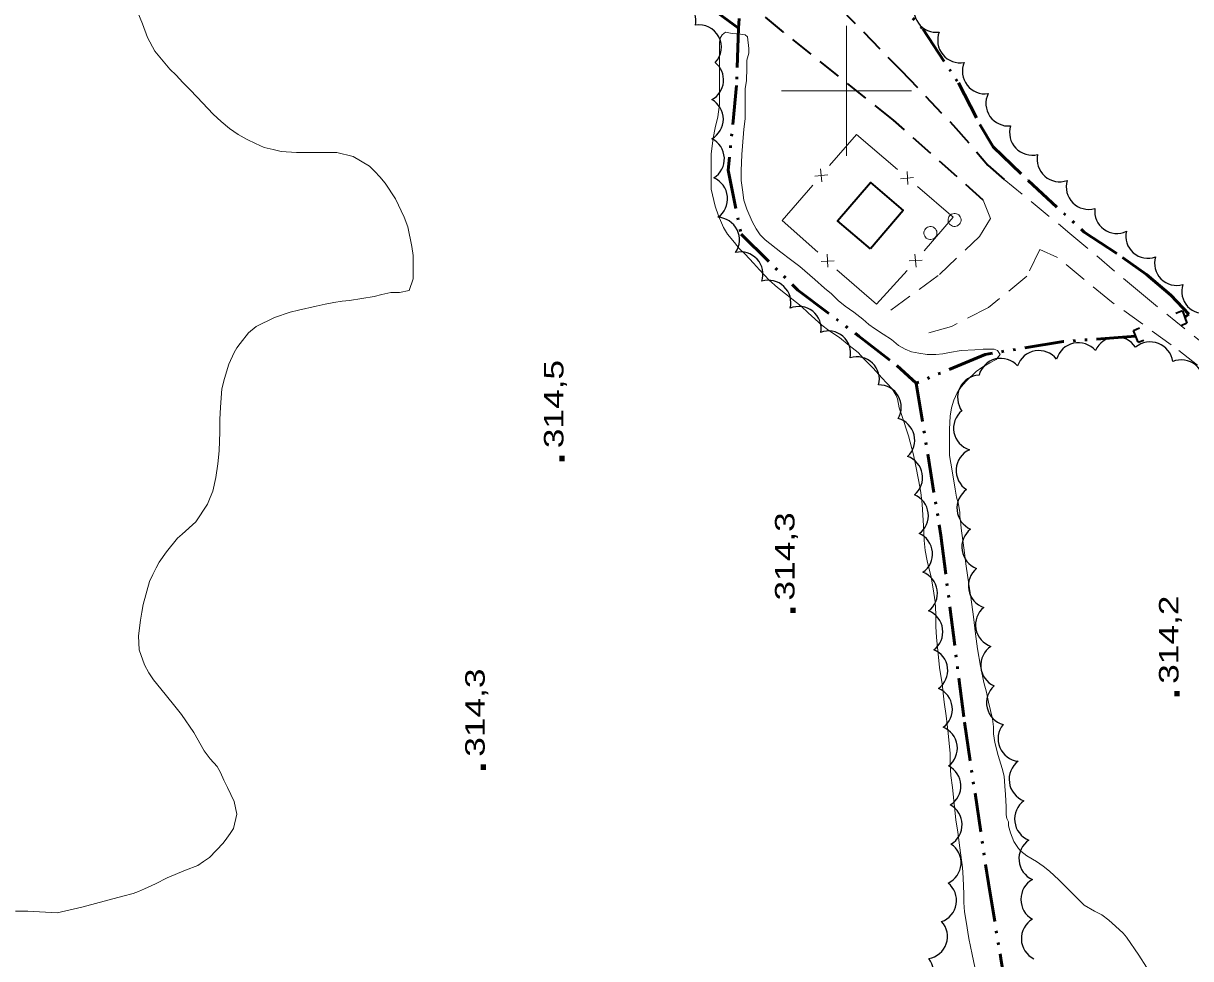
# Model space of a CAD drawing. Extents: x 240591 to 242335, y 5323482 to 5326937.
# Drawn here: x 241473.5 to 241652.9, y 5324266.7 to 5324410.4 of the extents above; entities that cross this region are included whole.
import ezdxf

# ---------------------------------------------------------------- set-up
doc = ezdxf.new("R2010")
doc.units = 0
doc.header["$LTSCALE"] = 1.2
for name, pattern in [('DASH_DOUBLE_DOT', [9.2, 5, -1.2, 0.3, -1.2, 0.3, -1.2]), ('LONG_DASHED', [7.5, 6, -1.5]), ('MEDIUM_DASHED', [4.5, 3, -1.5])]:
    doc.linetypes.add(name, pattern=pattern)
for name, color, linetype, lineweight in [('19', 7, 'Continuous', 13), ('2', 7, 'Continuous', 13), ('21', 7, 'Continuous', 53), ('26', 7, 'Continuous', 35), ('3', 7, 'Continuous', 140), ('31', 7, 'Continuous', 70), ('36', 7, 'Continuous', 13), ('37', 7, 'Continuous', 13), ('4', 7, 'DASH_DOUBLE_DOT', 53), ('44', 7, 'Continuous', 25), ('61', 7, 'Continuous', 13)]:
    doc.layers.add(name, color=color, linetype=linetype, lineweight=lineweight)

msp = doc.modelspace()

# ---------------------------------------------------------------- linework, layer by layer
at = {"layer": '19', "linetype": 'MEDIUM_DASHED'}
for points in [[(241624.2, 5324386.4), (241634.3, 5324378.1), (241645, 5324369.1), (241655.6, 5324360.5), (241668.4, 5324350.7), (241679.8, 5324341.7), (241693.8, 5324331.3), (241706.8, 5324321.4), (241718.4, 5324312.6), (241729.8, 5324303.7), (241740.3, 5324296.1), (241753, 5324288.3), (241766.9, 5324280.7), (241774.4, 5324276.9), (241787.7, 5324271.9), (241801.7, 5324267.4), (241805.8, 5324266.7)], [(241606.8, 5324366.3), (241614.3, 5324371.8), (241620.4, 5324377.6), (241622.1, 5324380.4), (241621, 5324383.2)], [(241788.6, 5324266.7), (241786.7, 5324267.3), (241774.9, 5324272.2), (241763.4, 5324278), (241752.4, 5324284), (241742.1, 5324290.3), (241732.1, 5324297.7), (241722.3, 5324305), (241709.8, 5324314.8), (241695.9, 5324325.4), (241684.4, 5324334.3), (241672.9, 5324343.3), (241662.4, 5324351.2), (241649.9, 5324361), (241640.7, 5324367.6), (241632.4, 5324374.4), (241629.7, 5324375.6), (241627.7, 5324371.5), (241621.8, 5324366.7), (241616.1, 5324363.8), (241611.2, 5324362.4)]]:
    msp.add_lwpolyline(points, dxfattribs=at)
at = {"layer": '2', "linetype": 'LONG_DASHED'}
for points in [[(241503.9, 5324395.3), (241502.7, 5324396.4), (241500.2, 5324399), (241499.1, 5324400.2), (241498, 5324401.3), (241497, 5324402.4), (241496, 5324403.3), (241493.7, 5324406.1), (241492.6, 5324408.2), (241491.8, 5324410.3), (241491, 5324412.3)], [(241482.5, 5324274.6), (241488.8, 5324276.3), (241490.4, 5324276.7), (241491.2, 5324277), (241492.1, 5324277.4), (241493.8, 5324278.2), (241495.6, 5324279.1), (241498.4, 5324280.3), (241500.3, 5324281), (241501.2, 5324281.6), (241502.1, 5324282.2), (241504.2, 5324284.4), (241504.8, 5324285.2), (241505.3, 5324285.9), (241505.8, 5324286.7), (241506.3, 5324288.9), (241505.9, 5324290.8), (241504.9, 5324293), (241504.3, 5324294.1), (241503.8, 5324295.3), (241503.3, 5324296.2), (241502.2, 5324297.4), (241501.3, 5324298.6), (241499.7, 5324301.4), (241497.8, 5324304.2), (241497, 5324305.2), (241495.3, 5324307.3), (241493.5, 5324309.5), (241492.8, 5324310.6), (241492.1, 5324311.8), (241491.3, 5324314.1), (241491.2, 5324316.3), (241491.5, 5324318.7), (241491.7, 5324319.9), (241491.9, 5324321.1), (241492.9, 5324324.6), (241493.4, 5324325.7), (241493.9, 5324326.7), (241494.4, 5324327.6), (241495.5, 5324329.2), (241497.2, 5324331.3), (241497.9, 5324331.9), (241500, 5324333.8), (241501.8, 5324336.5), (241502.2, 5324337.5), (241502.6, 5324338.5), (241503.1, 5324340.6), (241503.4, 5324342.7), (241503.6, 5324344.7), (241503.7, 5324347.6), (241503.7, 5324349.5), (241503.8, 5324351.4), (241504, 5324354.2), (241504.4, 5324355.8), (241505.1, 5324358), (241505.9, 5324359.8), (241506.3, 5324360.5), (241506.8, 5324361.2), (241508.1, 5324362.8), (241509.3, 5324363.8), (241512.1, 5324365.2), (241514.5, 5324366), (241515.8, 5324366.3), (241518.5, 5324366.9), (241519.9, 5324367.2), (241521.2, 5324367.5), (241522.5, 5324367.7), (241523.6, 5324367.8), (241527.4, 5324368.4), (241528.6, 5324368.7), (241530, 5324369), (241531.3, 5324369), (241532.8, 5324369.3), (241533.4, 5324371.1), (241533.4, 5324374.7), (241533.2, 5324376.1), (241532.6, 5324379.1), (241532, 5324380.6), (241530.7, 5324383.4), (241529.1, 5324385.8), (241528.3, 5324386.8), (241527.5, 5324387.6), (241526.7, 5324388.4), (241524.2, 5324389.9), (241521.7, 5324390.5), (241519.4, 5324390.5), (241517.6, 5324390.5), (241515.5, 5324390.5), (241513.1, 5324390.7), (241511.9, 5324391), (241510.5, 5324391.3), (241509.2, 5324391.9), (241507.9, 5324392.5), (241506.5, 5324393.3), (241505.2, 5324394.2), (241503.9, 5324395.3)], [(241472.3, 5324274), (241474.2, 5324274), (241478.7, 5324273.7), (241482.5, 5324274.6)]]:
    msp.add_lwpolyline(points, dxfattribs=at)
at = {"layer": '2'}
for points in [[(241622, 5324358.2), (241623, 5324358.7), (241623.6, 5324359.5), (241623.2, 5324360.1), (241622.7, 5324360.3), (241622.2, 5324360.3), (241621, 5324360.3), (241619.7, 5324360.2), (241617.6, 5324360.1), (241615.8, 5324359.8), (241614.8, 5324359.6), (241613.7, 5324359.5), (241612.4, 5324359.5), (241611.1, 5324359.7), (241610, 5324359.9), (241609, 5324360.3), (241608, 5324360.9), (241606.9, 5324361.8), (241605.6, 5324362.6), (241604.3, 5324363.5), (241603.4, 5324364.1), (241602.5, 5324364.9), (241601.1, 5324366), (241599.8, 5324366.9), (241598.7, 5324367.8), (241597.7, 5324368.8), (241596.6, 5324369.7), (241595.1, 5324371), (241592.8, 5324373), (241591.4, 5324374.1), (241589.9, 5324375.2), (241587.5, 5324377.1), (241586.7, 5324377.9), (241586.1, 5324378.8), (241585.5, 5324379.9), (241584.7, 5324381.8), (241584.2, 5324383.2), (241584, 5324384.8), (241583.8, 5324386.2), (241583.8, 5324387.7), (241583.9, 5324390.2), (241584, 5324391.5), (241584.2, 5324394.1), (241584.4, 5324395.7), (241584.4, 5324397.5), (241584.4, 5324400.3), (241584.6, 5324401.6), (241584.7, 5324403.5), (241584.7, 5324404.7), (241585, 5324405.8), (241585, 5324406.5), (241584.8, 5324408.3), (241584.4, 5324408.6), (241583.7, 5324408.7), (241582.4, 5324408.8), (241581.4, 5324409), (241580.9, 5324408.6), (241580.6, 5324408.1), (241580.5, 5324407.4), (241580.5, 5324406.1), (241580.5, 5324404.1), (241580.5, 5324400.9), (241580.5, 5324397.9), (241580.2, 5324396), (241579.8, 5324394.3), (241579.5, 5324392.7), (241579.2, 5324390.3), (241579.2, 5324388.8), (241579.2, 5324386.5), (241579.2, 5324384.9), (241579.4, 5324384), (241579.8, 5324382.3), (241580.3, 5324380.8), (241581.1, 5324379), (241581.7, 5324378), (241582.8, 5324376.7), (241583.5, 5324375.8), (241584.4, 5324374.9), (241585.7, 5324373.5), (241586.6, 5324372.5), (241588.1, 5324370.9), (241589.4, 5324369.8), (241590.6, 5324368.8), (241593, 5324366.9), (241594.1, 5324365.9), (241596.2, 5324364), (241597.3, 5324363.2), (241598.9, 5324362.1), (241600.4, 5324360.9), (241601.8, 5324359.8), (241602.6, 5324358.9), (241604.1, 5324357.4), (241605.4, 5324355.9), (241606.2, 5324355.1), (241607, 5324354.2), (241607.6, 5324353.2), (241607.8, 5324352.7), (241608.1, 5324351.3), (241608.5, 5324350.1), (241609.5, 5324347), (241610.3, 5324344.1)], [(241646.1, 5324265.4), (241644.9, 5324267.2), (241643, 5324270), (241642.5, 5324270.6), (241641.3, 5324271.7), (241640.3, 5324272.6), (241639.2, 5324273.4), (241638.1, 5324274), (241636.5, 5324274.9), (241635.5, 5324275.9), (241634.5, 5324276.9), (241632.6, 5324278.8), (241631.2, 5324280.1), (241630.2, 5324280.9), (241629.2, 5324281.6), (241627.7, 5324282.5), (241626.8, 5324283.2), (241626.4, 5324283.6), (241625.7, 5324284.7), (241625.2, 5324286), (241624.9, 5324287.1), (241624.9, 5324287.7), (241624.6, 5324288.2), (241624.5, 5324288.8), (241624.5, 5324290), (241624.4, 5324291.9), (241624.3, 5324293.2), (241624.2, 5324294.7), (241623.9, 5324295.9), (241623.3, 5324297.9), (241622.8, 5324299.9), (241622.6, 5324301.2), (241622.6, 5324302.3), (241622.4, 5324303.5), (241621.8, 5324306.1), (241621.5, 5324307.6), (241621.1, 5324309.1), (241620.6, 5324311.6), (241620.1, 5324314.3), (241619.8, 5324316.6), (241619.5, 5324319.2), (241619.1, 5324322.2), (241618.8, 5324324.2), (241618.4, 5324327), (241618, 5324329.8), (241617.6, 5324332.8), (241617.5, 5324334), (241617.4, 5324334.6), (241617.4, 5324335.2), (241617.2, 5324336.5), (241616.9, 5324337.6), (241616.7, 5324338.8), (241616.2, 5324341.6), (241615.8, 5324344), (241615.8, 5324345.2), (241615.8, 5324348), (241615.9, 5324350), (241616.1, 5324351.3), (241616.5, 5324352.5), (241617, 5324353.6), (241617.6, 5324354.5), (241618.4, 5324355.4), (241619.9, 5324356.9), (241620.8, 5324357.5), (241622, 5324358.2)], [(241610.3, 5324344.1), (241610.6, 5324342.6), (241611.1, 5324340), (241611.4, 5324338.3), (241611.6, 5324336.5), (241611.7, 5324334.8), (241611.8, 5324333.2), (241611.9, 5324330.9), (241612.1, 5324329.4), (241612.4, 5324327.8), (241613, 5324325.3), (241613.3, 5324323.5), (241613.6, 5324321.5), (241613.7, 5324319.6), (241613.7, 5324317.7), (241613.8, 5324316), (241614.1, 5324313), (241614.3, 5324311.4), (241614.7, 5324308.9), (241615, 5324306.1), (241615.3, 5324304), (241615.6, 5324301.3), (241615.9, 5324298.2), (241615.9, 5324296.5), (241616, 5324294.8), (241616.3, 5324293), (241616.5, 5324291), (241616.8, 5324288), (241617.1, 5324286.1), (241617.4, 5324283.7), (241617.8, 5324280.7), (241617.9, 5324279.1), (241618, 5324276.6), (241618, 5324275.3), (241618.1, 5324273.9), (241618.4, 5324272.4), (241618.8, 5324269.8), (241619.3, 5324267.3), (241619.9, 5324264.4)]]:
    msp.add_lwpolyline(points, dxfattribs=at)
at = {"layer": '21', "linetype": 'MEDIUM_DASHED', "lineweight": 35}
for points in [[(241482.6, 5324531.8), (241486.7, 5324524.7), (241493.2, 5324513.8), (241500.2, 5324504.8), (241507.3, 5324496.8), (241515.3, 5324488.7), (241523.8, 5324480.5), (241533.1, 5324472.1), (241545.5, 5324461.2), (241558.5, 5324448.9), (241569.2, 5324439), (241580.4, 5324429), (241588.8, 5324421.9), (241598.8, 5324412.9), (241608.4, 5324403.1), (241616.4, 5324394.7), (241621.7, 5324388.6), (241624.2, 5324386.4)], [(241621, 5324383.2), (241607.2, 5324395.5), (241590.3, 5324409), (241578.4, 5324419.1), (241563.6, 5324431.9), (241547.3, 5324446.7), (241531.7, 5324461.3), (241516.3, 5324476), (241503.7, 5324488.5), (241495.4, 5324497), (241488.2, 5324506.3), (241482.2, 5324515), (241477.7, 5324522.2), (241475, 5324526.9)]]:
    msp.add_lwpolyline(points, dxfattribs=at)
at = {"layer": '26'}
for p, q in [((241651.6, 5324366.2), (241650.6, 5324365.8)), ((241651.6, 5324366.2), (241652.3, 5324364.3)), ((241644.1, 5324363.2), (241645, 5324363.6)), ((241644.8, 5324361.4), (241644.1, 5324363.2)), ((241652.3, 5324364.3), (241651.4, 5324363.9)), ((241644.8, 5324361.4), (241645.7, 5324361.7))]:
    msp.add_line(p, q, dxfattribs=at)
at = {"layer": '3'}
for p, q in [((241556.3, 5324343.1), (241556.3, 5324343.9)), ((241591.8, 5324319.8), (241591.8, 5324320.6)), ((241650.8, 5324307), (241650.8, 5324307.8)), ((241544.2, 5324295.7), (241544.2, 5324296.5))]:
    msp.add_line(p, q, dxfattribs=at)
at = {"layer": '31', "lineweight": 35}
msp.add_lwpolyline([(241603.7, 5324375.7), (241598.6, 5324380), (241603.7, 5324385.9), (241608.7, 5324381.6)], close=True, dxfattribs=at)
at = {"layer": '36'}
for centre in [(241616.59, 5324380.163), (241612.89, 5324378.153)]:
    msp.add_ellipse(centre, major_axis=(-0.463, 0.886), ratio=0.999959, dxfattribs=at)
at = {"layer": '37'}
for p, q in [((241597.4, 5324388.5), (241601.5, 5324393.3)), ((241601.5, 5324393.3), (241607.8, 5324387.9)), ((241597.1, 5324387.1), (241595.1, 5324386.9)), ((241596.2, 5324386), (241596, 5324388)), ((241608.3, 5324386.5), (241610.3, 5324386.7)), ((241609.4, 5324385.6), (241609.3, 5324387.6)), ((241590.1, 5324380.1), (241594.8, 5324385.5)), ((241610.9, 5324385.3), (241616.4, 5324380.6)), ((241595.6, 5324375.2), (241590.1, 5324380.1)), ((241616.4, 5324380.6), (241611.9, 5324375.4)), ((241598.1, 5324373.9), (241596.1, 5324373.8)), ((241597, 5324374.9), (241597.1, 5324372.9)), ((241609.6, 5324373.9), (241611.6, 5324374)), ((241610.5, 5324374.9), (241610.7, 5324372.9)), ((241604.6, 5324367.2), (241598.5, 5324372.5)), ((241609.3, 5324372.4), (241604.6, 5324367.2))]:
    msp.add_line(p, q, dxfattribs=at)
at = {"layer": '4'}
for p, q in [((241583.5, 5324411.1), (241583.4, 5324409.6)), ((241623.7, 5324266.7), (241624.3, 5324262.9))]:
    msp.add_line(p, q, dxfattribs=at)
for points in [[(241378.2, 5324582.7), (241381.8, 5324555.7), (241386.5, 5324528), (241390.9, 5324504.7), (241393.9, 5324485.4), (241399.5, 5324484.2), (241421, 5324488.5), (241449.5, 5324493.5), (241473.3, 5324496.6), (241488.2, 5324498.8), (241492.7, 5324494.8), (241500.3, 5324485.3), (241513.1, 5324473.7), (241522.9, 5324463.6), (241532.4, 5324454.5), (241543.7, 5324443.4), (241553.7, 5324434.1), (241562.9, 5324425.2), (241571.5, 5324417.9), (241577.9, 5324414.3), (241580.3, 5324411.9), (241583.4, 5324409.6)], [(241567.2, 5324482.3), (241576.3, 5324465.8), (241584.1, 5324449.6), (241592.6, 5324436.2), (241599.2, 5324424.3), (241605.2, 5324416.7), (241611.7, 5324409.5), (241617.2, 5324401.2), (241620.5, 5324394.8), (241622.5, 5324391.4), (241627.9, 5324386.2), (241636.5, 5324378.3), (241642.4, 5324374.4), (241646.1, 5324371.8), (241649.8, 5324368.6), (241652.6, 5324365.7), (241651.9, 5324365.2)], [(241583.4, 5324409.6), (241583.1, 5324400.8), (241581.8, 5324387.8), (241583.8, 5324378), (241592.5, 5324369.4), (241601.9, 5324362.3), (241607.7, 5324357.8), (241610.7, 5324355.1)], [(241644.4, 5324362.3), (241633.3, 5324361.5), (241621.3, 5324359.5), (241610.7, 5324355.1)], [(241610.7, 5324355.1), (241614.5, 5324331.7), (241618.1, 5324303), (241621.8, 5324278.3), (241623.7, 5324266.7)]]:
    msp.add_lwpolyline(points, dxfattribs=at)
at = {"layer": '44'}
for centre, radius, start, end in [((241577.366, 5324406.704), 3.42, 316.01969, 100.12056), ((241624.873, 5324398.055), 3.462, 154.05432, 275.58788), ((241577.626, 5324395.64), 3.444, 299.08555, 60.91445), ((241628.497, 5324393.561), 3.45, 162.29555, 284.48492), ((241577.78, 5324389.539), 3.445, 302.09083, 63.81465), ((241632.74, 5324389.483), 3.46, 167.70148, 289.40937), ((241637.216, 5324385.253), 3.464, 163.78096, 285.8179), ((241588.005, 5324367.457), 3.437, 345.39261, 107.17144), ((241592.687, 5324363.459), 3.413, 350.23455, 113.42956), ((241597.223, 5324359.709), 3.408, 347.46832, 110.97394), ((241646.639, 5324357.924), 3.505, 7.97456, 129.70855), ((241651.429, 5324355.207), 3.464, 349.06208, 112.38555), ((241620.523, 5324352.86), 3.465, 92.86989, 216.26801), ((241619.894, 5324348.168), 3.453, 129.02808, 252.74298), ((241610.521, 5324322.818), 3.436, 307.44225, 69.22287), ((241622.208, 5324323.948), 3.495, 129.60482, 251.1729), ((241612.117, 5324310.965), 3.428, 305.95755, 67.84189), ((241612.819, 5324305.015), 3.435, 305.83679, 67.56058), ((241628.475, 5324294.218), 3.501, 127.37726, 248.98899), ((241629.297, 5324288.15), 3.486, 126.56987, 248.33349), ((241629.968, 5324282.03), 3.483, 124.20837, 246.33366)]:
    msp.add_arc(centre, radius, start, end, dxfattribs=at)
for centre, major_axis, ratio, start_param, end_param in [((241573.43, 5324410.751), (2.457, 2.381), 0.99973, 5.311957, 7.4026597), ((241613.809, 5324412.438), (-2.989, -1.714), 0.999686, 5.3304636, 7.4590076), ((241617.459, 5324407.761), (-2.782, -2.057), 0.998679, 5.2731551, 7.3957137), ((241577.677, 5324401.665), (0, 3.424), 0.999938, 3.6354896, 5.6054679), ((241621.251, 5324402.994), (-2.74, -2.116), 0.999978, 5.2201504, 7.3438538), ((241578.22, 5324383.418), (3.49, 0.261), 0.996768, 5.2531978, 7.3711633), ((241641.521, 5324381.475), (2.746, -1.99), 0.998715, 3.6376245, 5.7871534), ((241580.085, 5324377.114), (3.095, 1.547), 0.999863, 5.2194408, 7.3454508), ((241646.296, 5324377.662), (2.548, -2.24), 0.998715, 3.6380567, 5.7867212), ((241583.73, 5324371.818), (2.528, 2.323), 0.999994, 5.220537, 7.3429788), ((241650.705, 5324373.492), (2.384, -2.401), 0.998722, 3.6346795, 5.7900984), ((241654.882, 5324369.171), (2.144, -2.625), 0.998714, 3.7041414, 5.8528863), ((241635.625, 5324357.788), (-2.57, -2.382), 0.999995, 3.1184238, 5.2426791), ((241641.467, 5324358.649), (-2.887, -2.037), 0.999995, 3.1189149, 5.2425459), ((241601.583, 5324355.674), (2.378, 2.505), 0.999995, 5.222113, 7.3462872), ((241629.562, 5324356.606), (-0.603, 3.434), 0.999461, 5.2193496, 7.3457848), ((241623.695, 5324355.44), (-0.666, 3.395), 0.999995, 5.2500467, 7.4031071), ((241604.987, 5324351.398), (3.042, 1.579), 0.998286, 5.2677853, 7.3925133), ((241607.044, 5324346.339), (3.422, 0.203), 0.999884, 5.4026673, 7.5333286), ((241608.272, 5324340.594), (3.367, 0.611), 0.999442, 5.2152085, 7.344796), ((241620.359, 5324341.684), (1.577, -3.144), 0.999995, 3.113871, 5.2445062), ((241609.133, 5324334.763), (3.407, 0.408), 0.999994, 5.218138, 7.3471862), ((241620.435, 5324335.869), (-3.465, -0.349), 0.999865, 5.2183634, 7.3476505), ((241621.201, 5324329.912), (-3.451, -0.536), 0.999995, 5.2183843, 7.3425221), ((241609.775, 5324328.837), (3.414, 0.361), 0.997543, 5.2166456, 7.3401037), ((241611.356, 5324316.893), (3.43, -0.183), 0.999884, 5.4066828, 7.5333509), ((241623.295, 5324317.954), (3.286, -1.148), 0.999984, 2.5964692, 4.7195679), ((241624.112, 5324311.757), (-3.483, -0.273), 0.999914, 5.2236913, 7.3469732), ((241624.994, 5324305.992), (-3.482, -0.152), 0.999887, 5.402465, 7.5328773), ((241613.581, 5324299.023), (3.408, 0.479), 0.999911, 5.2213175, 7.3432774), ((241626.769, 5324300.465), (-3.228, -1.326), 0.999995, 5.2202446, 7.3438975), ((241614.132, 5324293.207), (3.37, -0.649), 0.999928, 5.4575852, 7.5827455), ((241614.313, 5324287.262), (-1.789, 2.935), 0.999995, 3.1206055, 5.2428527), ((241614.166, 5324281.414), (-1.527, 3.074), 0.999995, 3.1146483, 5.2446376), ((241630.273, 5324275.79), (1.768, -3.013), 0.999995, 3.120223, 5.2431095), ((241613.468, 5324275.619), (3.382, -0.581), 0.999994, 5.2189074, 7.3500117), ((241612.102, 5324270.07), (1.112, 3.216), 0.999984, 3.6330725, 5.7917053), ((241630.311, 5324269.749), (-3.46, 0.048), 0.999995, 5.2531434, 7.4063551), ((241609.874, 5324264.62), (1.443, 3.153), 0.99994, 3.6360786, 5.7886994)]:
    msp.add_ellipse(centre, major_axis=major_axis, ratio=ratio, start_param=start_param, end_param=end_param, dxfattribs=at)
at = {"layer": '61'}
for points in [[(241600, 5324410), (241600, 5324400), (241600, 5324390)], [(241590, 5324400), (241600, 5324400), (241610, 5324400)]]:
    msp.add_lwpolyline(points, dxfattribs=at)

# ---------------------------------------------------------------- texts
at = {"layer": '3', "width": 1.35}
for s, p in [('314,5', (241556.5, 5324345.1)), ('314,3', (241592, 5324321.7)), ('314,2', (241651, 5324308.9)), ('314,3', (241544.4, 5324297.7))]:
    msp.add_text(s, height=3, rotation=90, dxfattribs=at).set_placement(p)

doc.saveas('drawing.dxf')
